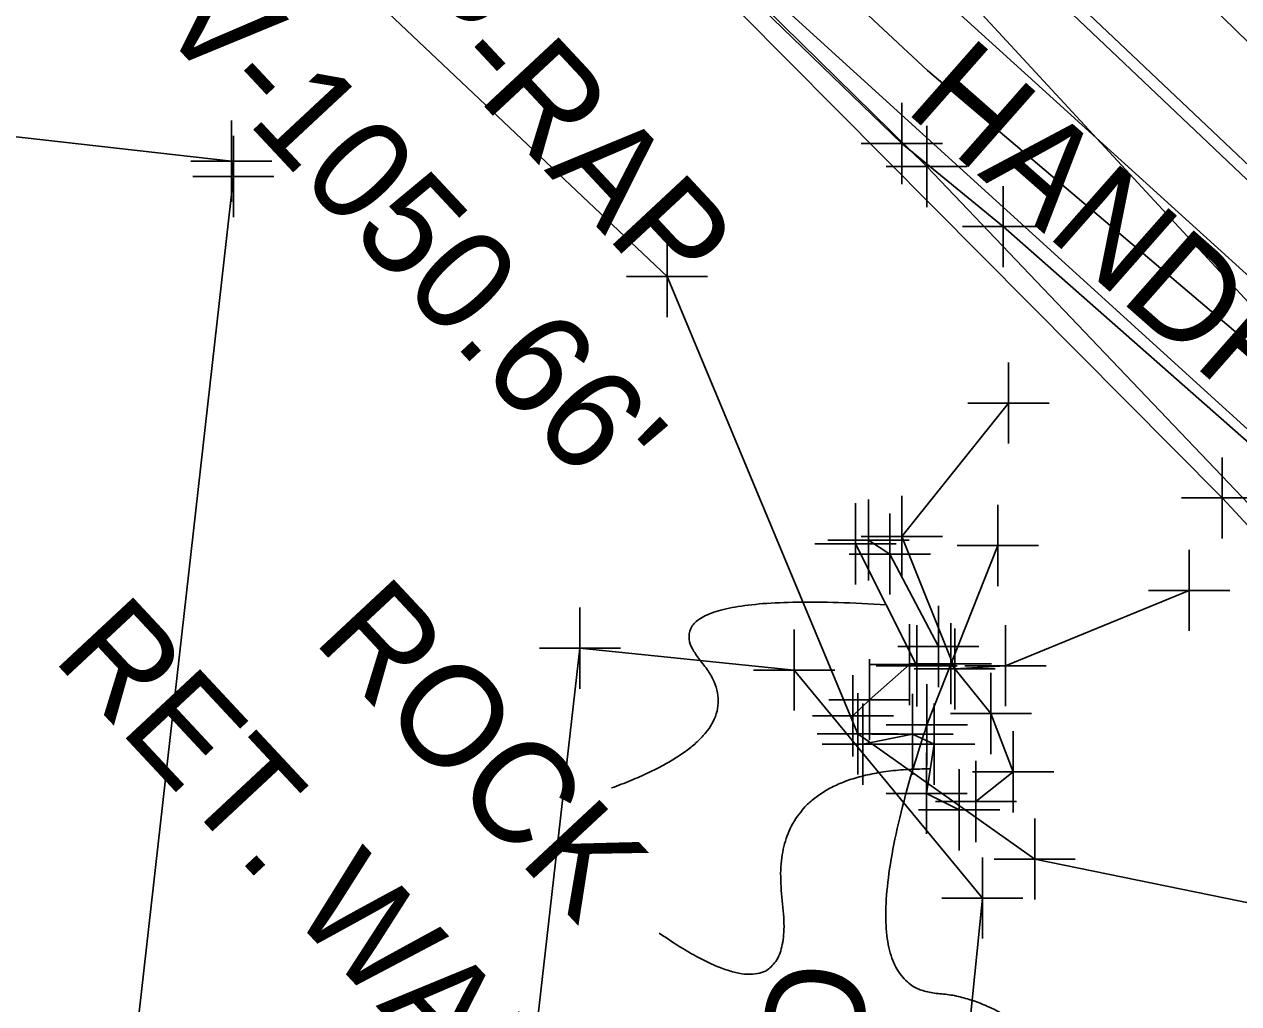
# Model space of a CAD drawing. Extents: x 0 to 1944463, y 0 to 420651.
# Drawn here: x 1942957 to 1943016.8, y 417565.8 to 417614.1 of the extents above; entities that cross this region are included whole.
import ezdxf

# ---------------------------------------------------------------- set-up
doc = ezdxf.new("R2010")
doc.units = 0
for name, color, linetype in [('SUR - DRG - Pipes and Culverts Text', 7, 'Continuous'), ('SUR - DRG - Storm Sewer', 7, 'Continuous'), ('SUR - DRG - Storm Sewer - Points - Locators', 7, 'Continuous'), ('SUR - DRG - Storm Sewer Text', 7, 'Continuous'), ('SUR - DTM - Breaklines', 7, 'Continuous'), ('SUR - DTM - Breaklines - Points - Locators', 7, 'Continuous'), ('SUR - NON-TRAN - Buildings', 7, 'Continuous'), ('SUR - NON-TRAN - Buildings - Points - Locators', 7, 'Continuous'), ('SUR - NON-TRAN - Buildings Text', 7, 'Continuous'), ('SUR - NON-TRAN - Features', 7, 'Continuous'), ('SUR - NON-TRAN - Features - Points - Locators', 7, 'Continuous'), ('SUR - NON-TRAN - Features Text', 7, 'Continuous'), ('SUR - TR-CTRL - Pavement Marking', 7, 'Continuous'), ('SUR - TRAN - Features', 7, 'Continuous'), ('SUR - TRAN - Roadside Barriers', 7, 'Continuous'), ('SUR - TRAN - Roadside Barriers - Points - Locators', 7, 'Continuous'), ('SUR - UTL - Fiber Optic Cable (Underground)', 7, 'Continuous'), ('SUR - UTL - Overhead Wire Crossings', 7, 'Continuous')]:
    doc.layers.add(name, color=color, linetype=linetype)

msp = doc.modelspace()

# ---------------------------------------------------------------- linework, layer by layer
at = {"layer": 'SUR - DRG - Storm Sewer'}
msp.add_lwpolyline([(1943001.413, 417579.584), (1943004.904, 417588.421)], dxfattribs=at)
at = {"layer": 'SUR - DRG - Storm Sewer - Points - Locators'}
for p, q in [((1943004.904, 417588.421), (1943004.904, 417590.421)), ((1943004.904, 417588.421), (1943002.904, 417588.421)), ((1943004.904, 417588.421), (1943006.904, 417588.421)), ((1943004.904, 417588.421), (1943004.904, 417586.421)), ((1943001.413, 417579.584), (1943001.413, 417581.584)), ((1943001.413, 417579.584), (1942999.413, 417579.584)), ((1943001.413, 417579.584), (1943003.413, 417579.584)), ((1943001.413, 417579.584), (1943001.413, 417577.584))]:
    msp.add_line(p, q, dxfattribs=at)
at = {"layer": 'SUR - DRG - Storm Sewer Text'}
msp.add_open_spline([(1943011.985, 417558.369), (1943006.75, 417566.015), (1942997.122, 417566.678), (1943001.413, 417579.584)], degree=2, dxfattribs=at)
at = {"layer": 'SUR - DTM - Breaklines'}
for points in [[(1943086.971, 417542.441), (1943075.211, 417554.63), (1943062.523, 417566.148), (1943025.76, 417598.308), (1942997.463, 417625.18), (1942961.642, 417658.671), (1942931.319, 417684.435), (1942886.042, 417718.77), (1942847.117, 417744.736), (1942804.588, 417770.285), (1942795.222, 417775.523)], [(1942925.069, 417677.067), (1942949.401, 417656.72), (1942968.648, 417639.301), (1943001.406, 417607.095), (1943034.84, 417572.033), (1943085.56, 417519.524), (1943094.963, 417509.455)], [(1942963.402, 417637.026), (1942968.627, 417620.596), (1942988.619, 417601.675), (1942998.009, 417579.136), (1943006.724, 417572.97), (1943025.515, 417569.116), (1943041.18, 417550.839), (1943046.074, 417552.686)], [(1943014.327, 417586.207), (1943005.289, 417582.495), (1943002.785, 417582.335), (1943000.184, 417588.867), (1943005.433, 417595.442)], [(1943001.981, 417583.444), (1942999.595, 417587.999), (1942998.539, 417588.689)], [(1943003.833, 417575.803), (1943005.659, 417577.263), (1943004.571, 417580.14), (1943002.59, 417582.596), (1943000.553, 417582.549), (1942998.585, 417580.82), (1942997.776, 417580.024)]]:
    msp.add_lwpolyline(points, dxfattribs=at)
at = {"layer": 'SUR - DTM - Breaklines - Points - Locators'}
for p, q in [((1943001.406, 417607.095), (1943001.406, 417609.095)), ((1943001.406, 417607.095), (1942999.406, 417607.095)), ((1943001.406, 417607.095), (1943003.406, 417607.095)), ((1943001.406, 417607.095), (1943001.406, 417605.095)), ((1942988.619, 417601.675), (1942988.619, 417603.675)), ((1942988.619, 417601.675), (1942986.619, 417601.675)), ((1942988.619, 417601.675), (1942990.619, 417601.675)), ((1942988.619, 417601.675), (1942988.619, 417599.675)), ((1943005.433, 417595.442), (1943005.433, 417597.442)), ((1943005.433, 417595.442), (1943003.433, 417595.442)), ((1943005.433, 417595.442), (1943007.433, 417595.442)), ((1943005.433, 417595.442), (1943005.433, 417593.442)), ((1942998.539, 417588.689), (1942998.539, 417590.689)), ((1943000.184, 417588.867), (1943000.184, 417590.867)), ((1942999.595, 417587.999), (1942999.595, 417589.999)), ((1942998.539, 417588.689), (1942996.539, 417588.689)), ((1943000.184, 417588.867), (1942998.184, 417588.867)), ((1942998.539, 417588.689), (1943000.539, 417588.689)), ((1942998.539, 417588.689), (1942998.539, 417586.689)), ((1943000.184, 417588.867), (1943002.184, 417588.867)), ((1943000.184, 417588.867), (1943000.184, 417586.867)), ((1942999.595, 417587.999), (1942997.595, 417587.999)), ((1942999.595, 417587.999), (1943001.595, 417587.999)), ((1942999.595, 417587.999), (1942999.595, 417585.999)), ((1943014.327, 417586.207), (1943014.327, 417588.207)), ((1943014.327, 417586.207), (1943012.327, 417586.207)), ((1943014.327, 417586.207), (1943016.327, 417586.207)), ((1943014.327, 417586.207), (1943014.327, 417584.207)), ((1943001.981, 417583.444), (1943001.981, 417585.444)), ((1943000.553, 417582.549), (1943000.553, 417584.549)), ((1943002.59, 417582.596), (1943002.59, 417584.596)), ((1943005.289, 417582.495), (1943005.289, 417584.495)), ((1943002.785, 417582.335), (1943002.785, 417584.335)), ((1943001.981, 417583.444), (1942999.981, 417583.444)), ((1943001.981, 417583.444), (1943003.981, 417583.444)), ((1943001.981, 417583.444), (1943001.981, 417581.444)), ((1942998.585, 417580.82), (1942998.585, 417582.82)), ((1942997.776, 417580.024), (1942997.776, 417582.024)), ((1943000.553, 417582.549), (1942998.553, 417582.549)), ((1943000.553, 417582.549), (1943002.553, 417582.549)), ((1943000.553, 417582.549), (1943000.553, 417580.549)), ((1943002.59, 417582.596), (1943000.59, 417582.596)), ((1943002.785, 417582.335), (1943000.785, 417582.335)), ((1943002.59, 417582.596), (1943004.59, 417582.596)), ((1943002.59, 417582.596), (1943002.59, 417580.596)), ((1943002.785, 417582.335), (1943004.785, 417582.335)), ((1943002.785, 417582.335), (1943002.785, 417580.335)), ((1943005.289, 417582.495), (1943003.289, 417582.495)), ((1943004.571, 417580.14), (1943004.571, 417582.14)), ((1943005.289, 417582.495), (1943007.289, 417582.495)), ((1943005.289, 417582.495), (1943005.289, 417580.495)), ((1942998.585, 417580.82), (1942996.585, 417580.82)), ((1942998.009, 417579.136), (1942998.009, 417581.136)), ((1942998.585, 417580.82), (1943000.585, 417580.82)), ((1942998.585, 417580.82), (1942998.585, 417578.82)), ((1942997.776, 417580.024), (1942995.776, 417580.024)), ((1942997.776, 417580.024), (1942999.776, 417580.024)), ((1942997.776, 417580.024), (1942997.776, 417578.024)), ((1943004.571, 417580.14), (1943002.571, 417580.14)), ((1943004.571, 417580.14), (1943006.571, 417580.14)), ((1943004.571, 417580.14), (1943004.571, 417578.14)), ((1942998.009, 417579.136), (1942996.009, 417579.136)), ((1942998.009, 417579.136), (1943000.009, 417579.136)), ((1942998.009, 417579.136), (1942998.009, 417577.136)), ((1943005.659, 417577.263), (1943005.659, 417579.263)), ((1943005.659, 417577.263), (1943003.659, 417577.263)), ((1943003.833, 417575.803), (1943003.833, 417577.803)), ((1943005.659, 417577.263), (1943007.659, 417577.263)), ((1943005.659, 417577.263), (1943005.659, 417575.263)), ((1943003.833, 417575.803), (1943001.833, 417575.803)), ((1943003.833, 417575.803), (1943005.833, 417575.803)), ((1943003.833, 417575.803), (1943003.833, 417573.803)), ((1943006.724, 417572.97), (1943006.724, 417574.97)), ((1943006.724, 417572.97), (1943004.724, 417572.97)), ((1943006.724, 417572.97), (1943008.724, 417572.97)), ((1943006.724, 417572.97), (1943006.724, 417570.97))]:
    msp.add_line(p, q, dxfattribs=at)
at = {"layer": 'SUR - NON-TRAN - Buildings'}
for points in [[(1942967.163, 417607.358), (1942946.682, 417609.679), (1942931.039, 417470.005), (1942951.596, 417467.776), (1942967.262, 417606.604)], [(1942994.876, 417582.284), (1942984.331, 417583.357), (1942976.341, 417513.132), (1942987.567, 417511.792), (1943000.056, 417530.494), (1943004.148, 417571.048)]]:
    msp.add_lwpolyline(points, close=True, dxfattribs=at)
at = {"layer": 'SUR - NON-TRAN - Buildings - Points - Locators'}
for p, q in [((1942967.163, 417607.358), (1942967.163, 417609.358)), ((1942967.262, 417606.604), (1942967.262, 417608.604)), ((1942967.163, 417607.358), (1942965.163, 417607.358)), ((1942967.163, 417607.358), (1942969.163, 417607.358)), ((1942967.163, 417607.358), (1942967.163, 417605.358)), ((1942967.262, 417606.604), (1942965.262, 417606.604)), ((1942967.262, 417606.604), (1942969.262, 417606.604)), ((1942967.262, 417606.604), (1942967.262, 417604.604)), ((1942984.331, 417583.357), (1942984.331, 417585.357)), ((1942994.876, 417582.284), (1942994.876, 417584.284)), ((1942984.331, 417583.357), (1942982.331, 417583.357)), ((1942984.331, 417583.357), (1942986.331, 417583.357)), ((1942984.331, 417583.357), (1942984.331, 417581.357)), ((1942994.876, 417582.284), (1942992.876, 417582.284)), ((1942994.876, 417582.284), (1942996.876, 417582.284)), ((1942994.876, 417582.284), (1942994.876, 417580.284)), ((1943004.148, 417571.048), (1943004.148, 417573.048)), ((1943004.148, 417571.048), (1943002.148, 417571.048)), ((1943004.148, 417571.048), (1943006.148, 417571.048)), ((1943004.148, 417571.048), (1943004.148, 417569.048))]:
    msp.add_line(p, q, dxfattribs=at)
at = {"layer": 'SUR - NON-TRAN - Features'}
for points in [[(1943087.191, 417532.975), (1943067.445, 417551.113), (1943056.633, 417560.008), (1943019.762, 417591.28), (1943005.17, 417604.135), (1943000.177, 417608.233), (1942990.385, 417617.734), (1942954.627, 417651.698), (1942925.373, 417676.361)], [(1943000.913, 417582.494), (1942997.904, 417588.506)], [(1942998.253, 417578.631), (1943000.706, 417579.118), (1943001.777, 417578.627), (1943001.403, 417576.206), (1943003.008, 417575.393)]]:
    msp.add_lwpolyline(points, dxfattribs=at)
at = {"layer": 'SUR - NON-TRAN - Features - Points - Locators'}
for p, q in [((1943000.177, 417608.233), (1943000.177, 417610.233)), ((1943000.177, 417608.233), (1942998.177, 417608.233)), ((1943000.177, 417608.233), (1943002.177, 417608.233)), ((1943000.177, 417608.233), (1943000.177, 417606.233)), ((1943005.17, 417604.135), (1943005.17, 417606.135)), ((1943005.17, 417604.135), (1943003.17, 417604.135)), ((1943005.17, 417604.135), (1943007.17, 417604.135)), ((1943005.17, 417604.135), (1943005.17, 417602.135)), ((1942997.904, 417588.506), (1942997.904, 417590.506)), ((1942997.904, 417588.506), (1942995.904, 417588.506)), ((1942997.904, 417588.506), (1942999.904, 417588.506)), ((1942997.904, 417588.506), (1942997.904, 417586.506)), ((1943000.913, 417582.494), (1943000.913, 417584.494)), ((1943000.913, 417582.494), (1942998.913, 417582.494)), ((1943000.913, 417582.494), (1943002.913, 417582.494)), ((1943000.913, 417582.494), (1943000.913, 417580.494)), ((1943000.706, 417579.118), (1943000.706, 417581.118)), ((1942998.253, 417578.631), (1942998.253, 417580.631)), ((1943001.777, 417578.627), (1943001.777, 417580.627)), ((1943000.706, 417579.118), (1942998.706, 417579.118)), ((1943000.706, 417579.118), (1943002.706, 417579.118)), ((1943000.706, 417579.118), (1943000.706, 417577.118)), ((1942998.253, 417578.631), (1942996.253, 417578.631)), ((1942998.253, 417578.631), (1943000.253, 417578.631)), ((1942998.253, 417578.631), (1942998.253, 417576.631)), ((1943001.777, 417578.627), (1942999.777, 417578.627)), ((1943001.777, 417578.627), (1943003.777, 417578.627)), ((1943001.777, 417578.627), (1943001.777, 417576.627)), ((1943001.403, 417576.206), (1943001.403, 417578.206)), ((1943003.008, 417575.393), (1943003.008, 417577.393)), ((1943001.403, 417576.206), (1942999.403, 417576.206)), ((1943001.403, 417576.206), (1943003.403, 417576.206)), ((1943001.403, 417576.206), (1943001.403, 417574.206)), ((1943003.008, 417575.393), (1943001.008, 417575.393)), ((1943003.008, 417575.393), (1943005.008, 417575.393)), ((1943003.008, 417575.393), (1943003.008, 417573.393))]:
    msp.add_line(p, q, dxfattribs=at)
at = {"layer": 'SUR - NON-TRAN - Features Text'}
for points in [[(1942985.886, 417576.47), (1942993.258, 417579.18), (1942987.316, 417586.254), (1942999.408, 417585.5)], [(1942988.233, 417569.319), (1942995.121, 417564.547), (1942993.456, 417577.422), (1943001.59, 417577.416)]]:
    msp.add_open_spline(points, degree=2, dxfattribs=at)
at = {"layer": 'SUR - TR-CTRL - Pavement Marking'}
msp.add_lwpolyline([(1943012.067, 417618.282), (1943019.216, 417611.29), (1943026.366, 417604.298), (1943028.295, 417602.41), (1943035.503, 417595.479), (1943042.711, 417588.547), (1943049.918, 417581.615), (1943051.102, 417580.476), (1943058.249, 417573.482)], dxfattribs=at)
at = {"layer": 'SUR - TRAN - Features'}
for points in [[(1943087.394, 417542.772), (1943075.666, 417554.93), (1943062.916, 417566.57), (1943026.148, 417598.738), (1942997.824, 417625.573), (1942962.083, 417659.135), (1942931.717, 417684.819), (1942886.624, 417719.066), (1942847.443, 417745.259), (1942804.756, 417770.865), (1942795.632, 417775.977)], [(1943088.058, 417533.458), (1943083.95, 417537.719), (1943071.074, 417548.672), (1943056.792, 417560.53), (1943019.915, 417591.688), (1942990.429, 417618.512), (1942955.076, 417651.996), (1942925.728, 417676.871), (1942880.991, 417710.724), (1942841.949, 417736.86), (1942799.694, 417762.25), (1942785.094, 417769.761), (1942769.186, 417774.3), (1942763.842, 417772.965), (1942759.218, 417770.8), (1942756.131, 417769.011), (1942750.267, 417764.38), (1942746.064, 417757.407), (1942742.493, 417740.651), (1942741.733, 417732.524), (1942737.14, 417690.548), (1942733.569, 417661.203)], [(1943089.939, 417539.879), (1943087.376, 417542.435), (1943087.013, 417542.026), (1943074.207, 417553.267), (1943060.831, 417564.334), (1943023.676, 417595.881), (1942994.415, 417622.433), (1942959.135, 417655.824), (1942929.13, 417681.51), (1942884.161, 417715.389)]]:
    msp.add_lwpolyline(points, dxfattribs=at)
at = {"layer": 'SUR - TRAN - Roadside Barriers'}
msp.add_lwpolyline([(1943094.4, 417508.843), (1943084.523, 417518.605), (1943051.67, 417552.881), (1943047.229, 417557.471), (1943031.956, 417573.542), (1943015.955, 417590.762), (1942975.623, 417631.424), (1942967.434, 417639.312), (1942942.743, 417660.22), (1942924.496, 417676.578)], dxfattribs=at)
at = {"layer": 'SUR - TRAN - Roadside Barriers - Points - Locators'}
for q in [(1943015.955, 417592.762), (1943013.955, 417590.762), (1943017.955, 417590.762), (1943015.955, 417588.762)]:
    msp.add_line((1943015.955, 417590.762), q, dxfattribs=at)
at = {"layer": 'SUR - UTL - Fiber Optic Cable (Underground)'}
msp.add_lwpolyline([(1943675.935, 416874.811), (1943301.532, 417291.453), (1943229.017, 417377.593), (1943204.769, 417412.08), (1943079.474, 417545.559), (1943001.447, 417611.824), (1942943.851, 417666.04), (1942875.969, 417717.873), (1942785.445, 417773.544), (1942671.047, 417813.855), (1942647.996, 417834.422), (1942364.461, 417940.541)], dxfattribs=at)
at = {"layer": 'SUR - UTL - Overhead Wire Crossings'}
msp.add_lwpolyline([(1943055.269, 417559.269), (1942997.456, 417621.828)], dxfattribs=at)

# ---------------------------------------------------------------- texts
at = {"layer": 'SUR - DRG - Pipes and Culverts Text'}
msp.add_text('RIP-RAP', height=5, rotation=313, dxfattribs=at).set_placement((1942970.123, 417620.234))
at = {"layer": 'SUR - DRG - Storm Sewer Text'}
for s, rotation, p in [('INACCESSIBLE COVERED JUNCTION', 315.739, (1942952.178, 417689.412)), ("INV-1050.66'", 313, (1942958.774, 417619.07))]:
    msp.add_text(s, height=4.99999, rotation=rotation, dxfattribs=at).set_placement(p)
at = {"layer": 'SUR - NON-TRAN - Buildings Text'}
msp.add_text('STORAGE BLD', height=4.99999, rotation=84.42142, dxfattribs=at).set_placement((1942994.029, 417520.24))
at = {"layer": 'SUR - NON-TRAN - Features Text'}
for s, rotation, p in [('HANDRAIL', 318.61926, (1943000.242, 417609.895)), ('ROCK ', 313, (1942971.13, 417583.744)), ('RET. WALL', 313, (1942958.294, 417582.847))]:
    msp.add_text(s, height=5, rotation=rotation, dxfattribs=at).set_placement(p)

doc.saveas('drawing.dxf')
